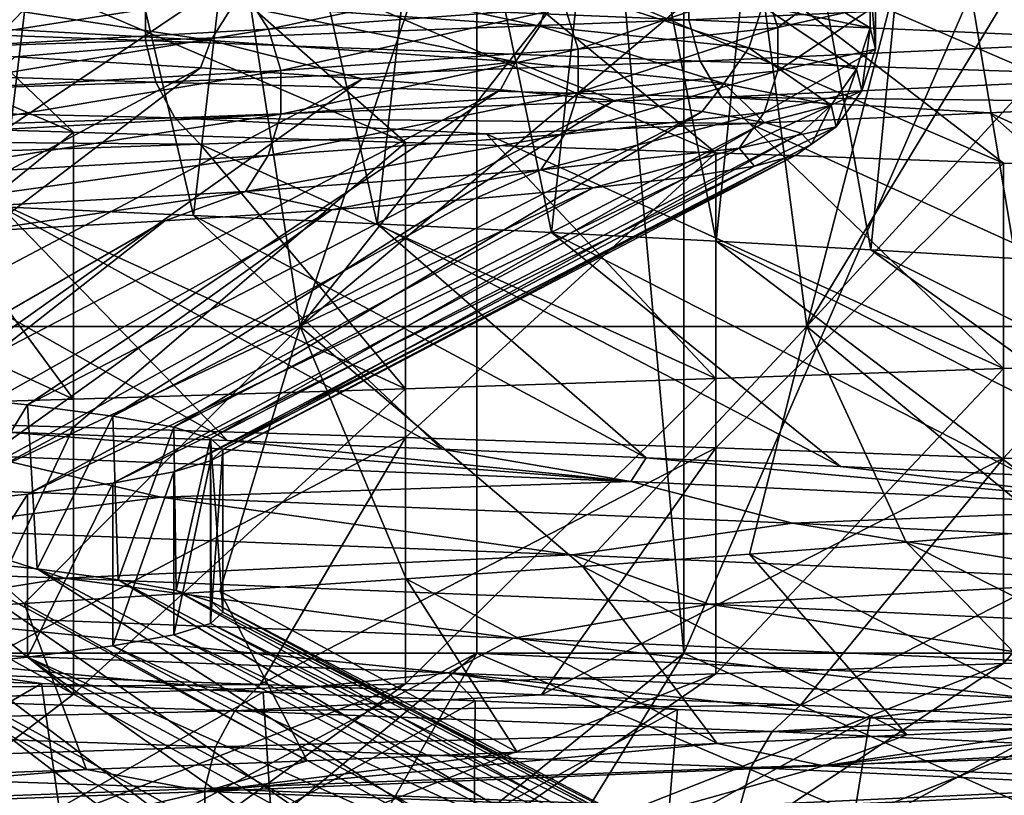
# Model space of a CAD drawing. Header units: metres. Extents: x -205 to 205, y -104 to 104.
# Tile 839 of 1056: x 8.94 to 10.68, y -66.06 to -64.68. Entities that reach past the tile are written whole.
import ezdxf

# ---------------------------------------------------------------- set-up
doc = ezdxf.new("R2010")
doc.units = ezdxf.units.M
doc.layers.add('solid_01_2-CONSUMER_EHM_BOX_SW0001', color=7, linetype='CONTINUOUS')

msp = doc.modelspace()

# ---------------------------------------------------------------- linework, layer by layer
at = {"layer": 'solid_01_2-CONSUMER_EHM_BOX_SW0001'}
for points in [[(27.853924, 67.360435), (-0.010849, -74.95858), (-0.010778, 75.04142)], [(27.853924, 67.360435), (27.752735, 66.82019), (-0.010849, -74.95858)], [(27.752735, 66.82019), (27.752735, 66.262619), (-0.010849, -74.95858)], [(27.752672, -66.17981), (-0.010849, -74.95858), (27.752735, 66.262619)], [(9.748707, -50.113178, 10.572997), (9.748681, -65.803871, 10.57298), (8.304253, -65.803871, 9.66631)], [(8.304253, -50.113178, 9.66631), (9.748707, -50.113178, 10.572997), (8.304253, -65.803871, 9.66631)], [(8.694095, -50.113178, 39.108616), (8.694095, -65.803871, 39.108616), (10.114011, -65.803871, 38.164017)], [(10.114037, -50.113178, 38.164001), (8.694095, -50.113178, 39.108616), (10.114011, -65.803871, 38.164017)], [(9.748707, -50.113178, 10.572997), (16.890345, -65.803871, 22.572935), (9.748681, -65.803871, 10.57298)], [(16.890341, -50.113178, 22.572903), (16.890345, -65.803871, 22.572935), (9.748707, -50.113178, 10.572997)], [(16.935442, -50.113178, 25.979212), (10.114011, -65.803871, 38.164017), (16.935446, -65.803871, 25.979179)], [(16.935442, -50.113178, 25.979212), (10.114037, -50.113178, 38.164001), (10.114011, -65.803871, 38.164017)], [(20.295647, -61.312492, 1.5), (5.608602, -62.958584, 1.5), (28.811071, -68.756966, 1.5)], [(5.608602, -62.958584, 1.5), (5.608599, -67.95858, 1.5), (30.218094, -69.412994, 1.5)], [(5.608602, -62.958584, 1.5), (29.238895, -69.056519, 1.5), (28.811071, -68.756966, 1.5)], [(5.608602, -62.958584, 1.5), (29.713348, -69.277763, 1.5), (29.238895, -69.056519, 1.5)], [(5.608602, -62.958584, 1.5), (30.218094, -69.412994, 1.5), (29.713348, -69.277763, 1.5)], [(9.021784, -64.064636, 16.213371), (8.669506, -64.049423, 15.845492), (8.908151, -65.015388, 16.091335)], [(9.021784, -64.064636, 16.213371), (8.908151, -65.015388, 16.091335), (9.248175, -65.030182, 16.46682)], [(9.35849, -64.07962, 16.59561), (9.021784, -64.064636, 16.213371), (9.248175, -65.030182, 16.46682)], [(9.35849, -64.07962, 16.59561), (9.248175, -65.030182, 16.46682), (9.572361, -65.045158, 16.85601)], [(9.67903, -64.094467, 16.991537), (9.35849, -64.07962, 16.59561), (9.572361, -65.045158, 16.85601)], [(9.67903, -64.094467, 16.991537), (9.572361, -65.045158, 16.85601), (9.880152, -65.060364, 17.258232)], [(9.98284, -64.109261, 17.400457), (9.67903, -64.094467, 16.991537), (9.880152, -65.060364, 17.258232)], [(9.98284, -64.109261, 17.400457), (9.880152, -65.060364, 17.258232), (10.171034, -65.075737, 17.672804)], [(10.269383, -64.124107, 17.821653), (9.98284, -64.109261, 17.400457), (10.171034, -65.075737, 17.672804)], [(10.269383, -64.124107, 17.821653), (10.171034, -65.075737, 17.672804), (10.444523, -65.091202, 18.099028)], [(10.538158, -64.139107, 18.254385), (10.269383, -64.124107, 17.821653), (10.444523, -65.091202, 18.099028)], [(10.538158, -64.139107, 18.254385), (10.444523, -65.091202, 18.099028), (10.700159, -65.106659, 18.536188)], [(10.788696, -64.154358, 18.697889), (10.538158, -64.139107, 18.254385), (10.700159, -65.106659, 18.536188)], [(9.035934, -64.883278, 14.877604), (8.413838, -64.865143, 14.329157), (8.011639, -64.444283, 15.056288)], [(9.035934, -64.883278, 14.877604), (8.011639, -64.444283, 15.056288), (8.596751, -64.462685, 15.585563)], [(9.622353, -64.901428, 15.464024), (9.035934, -64.883278, 14.877604), (8.596751, -64.462685, 15.585563)], [(9.622353, -64.901428, 15.464024), (8.596751, -64.462685, 15.585563), (9.146829, -64.481071, 16.150606)], [(10.17076, -64.919601, 16.086079), (9.146829, -64.481071, 16.150606), (9.659637, -64.499458, 16.749411)], [(10.17076, -64.919601, 16.086079), (9.622353, -64.901428, 15.464024), (9.146829, -64.481071, 16.150606)], [(10.679009, -64.93779, 16.74132), (10.17076, -64.919601, 16.086079), (9.659637, -64.499458, 16.749411)], [(10.679009, -64.93779, 16.74132), (9.659637, -64.499458, 16.749411), (10.133088, -64.517845, 17.379871)], [(10.331516, -65.226524, 31.081814), (10.759913, -64.518486, 30.355314), (10.991446, -64.503448, 29.90819)], [(11.067411, -65.226524, 29.750978), (10.331516, -65.226524, 31.081814), (10.991446, -64.503448, 29.90819)], [(11.145103, -64.955994, 17.427166), (10.679009, -64.93779, 16.74132), (10.133088, -64.517845, 17.379871)], [(11.145103, -64.955994, 17.427166), (10.133088, -64.517845, 17.379871), (10.565534, -64.536232, 18.039356)], [(10.331516, -65.226524, 31.081814), (10.510203, -64.533539, 30.792545), (10.759913, -64.518486, 30.355314)], [(10.331516, -65.226524, 31.081814), (10.242736, -64.548592, 31.219145), (10.510203, -64.533539, 30.792545)], [(11.567205, -64.974182, 18.140913), (10.565534, -64.536232, 18.039356), (10.95531, -64.554626, 18.724955)], [(11.567205, -64.974182, 18.140913), (11.145103, -64.955994, 17.427166), (10.565534, -64.536232, 18.039356)], [(9.436393, -65.226524, 32.311222), (9.957963, -64.56366, 31.634394), (10.242736, -64.548592, 31.219145)], [(10.331516, -65.226524, 31.081814), (9.436393, -65.226524, 32.311222), (10.242736, -64.548592, 31.219145)], [(9.436393, -65.226524, 32.311222), (9.656366, -64.57872, 32.03759), (9.957963, -64.56366, 31.634394)], [(9.436393, -65.226524, 32.311222), (9.338456, -64.593788, 32.428047), (9.656366, -64.57872, 32.03759)], [(8.395835, -65.226524, 33.42025), (9.004769, -64.608856, 32.805115), (9.338456, -64.593788, 32.428047)], [(9.436393, -65.226524, 32.311222), (8.395835, -65.226524, 33.42025), (9.338456, -64.593788, 32.428047)], [(9.340613, -64.584068, 19.766863), (9.318837, -64.657478, 19.777897), (9.859555, -64.695625, 21.04685)], [(9.882594, -64.622223, 21.03878), (9.340613, -64.584068, 19.766863), (9.859555, -64.695625, 21.04685)], [(10.25296, -64.583595, 22.370728), (10.252898, -64.66037, 22.370741), (10.443644, -64.698524, 23.739952)], [(10.443707, -64.62175, 23.739946), (10.25296, -64.583595, 22.370728), (10.443644, -64.698524, 23.739952)], [(10.256248, -64.624611, 26.4895), (10.428544, -64.586456, 25.121065), (10.280103, -64.698044, 26.494127)], [(10.428544, -64.586456, 25.121065), (10.452799, -64.659897, 25.122511), (10.280103, -64.698044, 26.494127)], [(8.395835, -65.226524, 33.42025), (8.655869, -64.62394, 33.168148), (9.004769, -64.608856, 32.805115)], [(10.122815, -64.60743, 31.403873), (9.163054, -64.644241, 32.634785), (10.122868, -64.684334, 31.40391)], [(9.339925, -64.637512, 29.079285), (9.861657, -64.599365, 27.808804), (9.380339, -64.700905, 29.099098)], [(9.861657, -64.599365, 27.808804), (9.904329, -64.662758, 27.823122), (9.380339, -64.700905, 29.099098)], [(10.122815, -64.60743, 31.403873), (10.122868, -64.684334, 31.40391), (10.918283, -64.647522, 30.060764)], [(8.615792, -64.619324, 18.591358), (8.578593, -64.682655, 18.616869), (9.278604, -64.720802, 19.798285)], [(9.318837, -64.657478, 19.777897), (8.615792, -64.619324, 18.591358), (9.278604, -64.720802, 19.798285)], [(9.882594, -64.622223, 21.03878), (9.859555, -64.695625, 21.04685), (10.228995, -64.73378, 22.375704)], [(10.252898, -64.66037, 22.370741), (9.882594, -64.622223, 21.03878), (10.228995, -64.73378, 22.375704)], [(9.904329, -64.662758, 27.823122), (10.256248, -64.624611, 26.4895), (9.927365, -64.736198, 27.830851)], [(10.256248, -64.624611, 26.4895), (10.280103, -64.698044, 26.494127), (9.927365, -64.736198, 27.830851)], [(10.443707, -64.62175, 23.739946), (10.443644, -64.698524, 23.739952), (10.452736, -64.736671, 25.122507)], [(10.452799, -64.659897, 25.122511), (10.443707, -64.62175, 23.739946), (10.452736, -64.736671, 25.122507)], [(9.163054, -64.644241, 32.634785), (8.054268, -64.681053, 33.733536), (9.163101, -64.721146, 32.634827)], [(8.655521, -64.675659, 30.269852), (9.339925, -64.637512, 29.079285), (8.692975, -64.739059, 30.294819)], [(9.339925, -64.637512, 29.079285), (9.380339, -64.700905, 29.099098), (8.692975, -64.739059, 30.294819)], [(9.163054, -64.644241, 32.634785), (9.163101, -64.721146, 32.634827), (10.122868, -64.684334, 31.40391)], [(10.918283, -64.647522, 30.060764), (10.122868, -64.684334, 31.40391), (10.940104, -64.721039, 30.071877)], [(9.318837, -64.657478, 19.777897), (9.278604, -64.720802, 19.798285), (9.816987, -64.758957, 21.061758)], [(9.859555, -64.695625, 21.04685), (9.318837, -64.657478, 19.777897), (9.816987, -64.758957, 21.061758)], [(9.380339, -64.700905, 29.099098), (9.904329, -64.662758, 27.823122), (9.402157, -64.774345, 29.109797)], [(9.904329, -64.662758, 27.823122), (9.927365, -64.736198, 27.830851), (9.402157, -64.774345, 29.109797)], [(10.252898, -64.66037, 22.370741), (10.228995, -64.73378, 22.375704), (10.419296, -64.771927, 23.741724)], [(10.443644, -64.698524, 23.739952), (10.252898, -64.66037, 22.370741), (10.419296, -64.771927, 23.741724)], [(10.452799, -64.659897, 25.122511), (10.452736, -64.736671, 25.122507), (10.28004, -64.774826, 26.494114)], [(10.280103, -64.698044, 26.494127), (10.452799, -64.659897, 25.122511), (10.28004, -64.774826, 26.494114)], [(8.054268, -64.681053, 33.733536), (8.05431, -64.75795, 33.733585), (9.163101, -64.721146, 32.634827)], [(9.278604, -64.720802, 19.798285), (8.578593, -64.682655, 18.616869), (8.93304, -64.750137, 19.291613)], [(10.122868, -64.684334, 31.40391), (9.163101, -64.721146, 32.634827), (10.143099, -64.757843, 31.417706)], [(10.122868, -64.684334, 31.40391), (10.143099, -64.757843, 31.417706), (10.940104, -64.721039, 30.071877)], [(8.692975, -64.739059, 30.294819), (9.380339, -64.700905, 29.099098), (8.713194, -64.8125, 30.308296)], [(9.380339, -64.700905, 29.099098), (9.402157, -64.774345, 29.109797), (8.713194, -64.8125, 30.308296)], [(9.859555, -64.695625, 21.04685), (9.816987, -64.758957, 21.061758), (10.184832, -64.797104, 22.384876)], [(10.228995, -64.73378, 22.375704), (9.859555, -64.695625, 21.04685), (10.184832, -64.797104, 22.384876)], [(10.280103, -64.698044, 26.494127), (10.28004, -64.774826, 26.494114), (9.927305, -64.812973, 27.83083)], [(9.927365, -64.736198, 27.830851), (10.280103, -64.698044, 26.494127), (9.927305, -64.812973, 27.83083)], [(10.443644, -64.698524, 23.739952), (10.419296, -64.771927, 23.741724), (10.428368, -64.810081, 25.121056)], [(10.452736, -64.736671, 25.122507), (10.443644, -64.698524, 23.739952), (10.428368, -64.810081, 25.121056)], [(9.278604, -64.720802, 19.798285), (8.93304, -64.750137, 19.291613), (9.260406, -64.769424, 19.899382)], [(9.278604, -64.720802, 19.798285), (9.260406, -64.769424, 19.899382), (9.546627, -64.788704, 20.527746)], [(9.816987, -64.758957, 21.061758), (9.278604, -64.720802, 19.798285), (9.546627, -64.788704, 20.527746)], [(10.940104, -64.721039, 30.071877), (10.143099, -64.757843, 31.417706), (10.980415, -64.784424, 30.092407)], [(9.163101, -64.721146, 32.634827), (8.05431, -64.75795, 33.733585), (9.181414, -64.794655, 32.651085)], [(9.163101, -64.721146, 32.634827), (9.181414, -64.794655, 32.651085), (10.143099, -64.757843, 31.417706)], [(9.927365, -64.736198, 27.830851), (9.927305, -64.812973, 27.83083), (9.4021, -64.85112, 29.109768)], [(9.402157, -64.774345, 29.109797), (9.927365, -64.736198, 27.830851), (9.4021, -64.85112, 29.109768)], [(10.228995, -64.73378, 22.375704), (10.184832, -64.797104, 22.384876), (10.374311, -64.835258, 23.744997)], [(10.419296, -64.771927, 23.741724), (10.228995, -64.73378, 22.375704), (10.374311, -64.835258, 23.744997)], [(10.452736, -64.736671, 25.122507), (10.428368, -64.810081, 25.121056), (10.256074, -64.848228, 26.489466)], [(10.28004, -64.774826, 26.494114), (10.452736, -64.736671, 25.122507), (10.256074, -64.848228, 26.489466)], [(8.257297, -65.306213, 20.221474), (9.260406, -64.769424, 19.899382), (8.93304, -64.750137, 19.291613)], [(8.05431, -64.75795, 33.733585), (8.070406, -64.831467, 33.752041), (9.181414, -64.794655, 32.651085)], [(8.257297, -65.306213, 20.221474), (8.529997, -65.325912, 20.794889), (9.260406, -64.769424, 19.899382)], [(8.529997, -65.325912, 20.794889), (9.546627, -64.788704, 20.527746), (9.260406, -64.769424, 19.899382)], [(10.143099, -64.757843, 31.417706), (9.181414, -64.794655, 32.651085), (10.180473, -64.821236, 31.443195)], [(9.816987, -64.758957, 21.061758), (9.546627, -64.788704, 20.527746), (9.790492, -64.807991, 21.173676)], [(9.816987, -64.758957, 21.061758), (9.790492, -64.807991, 21.173676), (9.990902, -64.827271, 21.8344)], [(10.184832, -64.797104, 22.384876), (9.816987, -64.758957, 21.061758), (9.990902, -64.827271, 21.8344)], [(10.143099, -64.757843, 31.417706), (10.180473, -64.821236, 31.443195), (10.980415, -64.784424, 30.092407)], [(10.419296, -64.771927, 23.741724), (10.374311, -64.835258, 23.744997), (10.383343, -64.873405, 25.118374)], [(10.428368, -64.810081, 25.121056), (10.419296, -64.771927, 23.741724), (10.383343, -64.873405, 25.118374)], [(8.529997, -65.325912, 20.794889), (8.762933, -65.345604, 21.385572), (9.546627, -64.788704, 20.527746)], [(9.402157, -64.774345, 29.109797), (9.4021, -64.85112, 29.109768), (8.71314, -64.889275, 30.308262)], [(8.713194, -64.8125, 30.308296), (9.402157, -64.774345, 29.109797), (8.71314, -64.889275, 30.308262)], [(8.762933, -65.345604, 21.385572), (9.790492, -64.807991, 21.173676), (9.546627, -64.788704, 20.527746)], [(10.28004, -64.774826, 26.494114), (10.256074, -64.848228, 26.489466), (9.904161, -64.886375, 27.823065)], [(9.927305, -64.812973, 27.83083), (10.28004, -64.774826, 26.494114), (9.904161, -64.886375, 27.823065)], [(10.980415, -64.784424, 30.092407), (10.180473, -64.821236, 31.443195), (11.034618, -64.830772, 30.122028)], [(9.181414, -64.794655, 32.651085), (8.070406, -64.831467, 33.752041), (9.215245, -64.85804, 32.681118)], [(8.762933, -65.345604, 21.385572), (8.955028, -65.365311, 21.990795), (9.790492, -64.807991, 21.173676)], [(8.955028, -65.365311, 21.990795), (9.990902, -64.827271, 21.8344), (9.790492, -64.807991, 21.173676)], [(9.181414, -64.794655, 32.651085), (9.215245, -64.85804, 32.681118), (10.180473, -64.821236, 31.443195)], [(10.184832, -64.797104, 22.384876), (9.990902, -64.827271, 21.8344), (10.146734, -64.846565, 22.507175)], [(10.184832, -64.797104, 22.384876), (10.146734, -64.846565, 22.507175), (10.256988, -64.86586, 23.189203)], [(10.374311, -64.835258, 23.744997), (10.184832, -64.797104, 22.384876), (10.256988, -64.86586, 23.189203)], [(10.180473, -64.821236, 31.443195), (9.215245, -64.85804, 32.681118), (10.230154, -64.867592, 31.479935)], [(9.927305, -64.812973, 27.83083), (9.904161, -64.886375, 27.823065), (9.38018, -64.92453, 29.099022)], [(9.4021, -64.85112, 29.109768), (9.927305, -64.812973, 27.83083), (9.38018, -64.92453, 29.099022)], [(10.180473, -64.821236, 31.443195), (10.230154, -64.867592, 31.479935), (10.653921, -64.849182, 30.813816)], [(10.180473, -64.821236, 31.443195), (10.653921, -64.849182, 30.813816), (11.034618, -64.830772, 30.122028)], [(10.428368, -64.810081, 25.121056), (10.383343, -64.873405, 25.118374), (10.211794, -64.91156, 26.480877)], [(10.256074, -64.848228, 26.489466), (10.428368, -64.810081, 25.121056), (10.211794, -64.91156, 26.480877)], [(8.070406, -64.831467, 33.752041), (8.100143, -64.894852, 33.786129), (9.215245, -64.85804, 32.681118)], [(8.955028, -65.365311, 21.990795), (9.105384, -65.385033, 22.607756), (9.990902, -64.827271, 21.8344)], [(9.105384, -65.385033, 22.607756), (10.146734, -64.846565, 22.507175), (9.990902, -64.827271, 21.8344)], [(10.374311, -64.835258, 23.744997), (10.256988, -64.86586, 23.189203), (10.321373, -64.885162, 23.877367)], [(10.374311, -64.835258, 23.744997), (10.321373, -64.885162, 23.877367), (10.339825, -64.904472, 24.568468)], [(10.383343, -64.873405, 25.118374), (10.374311, -64.835258, 23.744997), (10.339825, -64.904472, 24.568468)], [(11.567215, -65.264473, 30.85907), (11.034618, -64.830772, 30.122028), (10.653921, -64.849182, 30.813816)], [(9.215245, -64.85804, 32.681118), (8.100143, -64.894852, 33.786129), (9.259884, -64.904396, 32.723839)], [(9.4021, -64.85112, 29.109768), (9.38018, -64.92453, 29.099022), (8.692828, -64.962677, 30.294722)], [(8.71314, -64.889275, 30.308262), (9.4021, -64.85112, 29.109768), (8.692828, -64.962677, 30.294722)], [(9.105384, -65.385033, 22.607756), (9.21329, -65.404778, 23.233559), (10.146734, -64.846565, 22.507175)], [(9.21329, -65.404778, 23.233559), (10.256988, -64.86586, 23.189203), (10.146734, -64.846565, 22.507175)], [(9.215245, -64.85804, 32.681118), (9.764915, -64.885994, 32.117519), (10.230154, -64.867592, 31.479935)], [(9.215245, -64.85804, 32.681118), (9.259884, -64.904396, 32.723839), (9.764915, -64.885994, 32.117519)], [(10.256074, -64.848228, 26.489466), (10.211794, -64.91156, 26.480877), (9.861401, -64.949707, 27.808718)], [(9.904161, -64.886375, 27.823065), (10.256074, -64.848228, 26.489466), (9.861401, -64.949707, 27.808718)], [(11.14511, -65.282578, 31.572823), (10.653921, -64.849182, 30.813816), (10.230154, -64.867592, 31.479935)], [(11.14511, -65.282578, 31.572823), (11.567215, -65.264473, 30.85907), (10.653921, -64.849182, 30.813816)], [(8.413837, -65.386726, 14.329157), (8.413838, -64.865143, 14.329157), (9.035934, -64.883278, 14.877604)], [(9.21329, -65.404778, 23.233559), (9.278239, -65.42453, 23.865288), (10.256988, -64.86586, 23.189203)], [(9.278239, -65.42453, 23.865288), (10.321373, -64.885162, 23.877367), (10.256988, -64.86586, 23.189203)], [(10.679014, -65.300674, 32.258675), (10.230154, -64.867592, 31.479935), (9.764915, -64.885994, 32.117519)], [(10.211794, -64.91156, 26.480877), (10.383343, -64.873405, 25.118374), (10.23879, -64.943092, 25.94677)], [(10.679014, -65.300674, 32.258675), (11.14511, -65.282578, 31.572823), (10.230154, -64.867592, 31.479935)], [(10.383343, -64.873405, 25.118374), (10.312306, -64.923782, 25.2593), (10.23879, -64.943092, 25.94677)], [(10.383343, -64.873405, 25.118374), (10.339825, -64.904472, 24.568468), (10.312306, -64.923782, 25.2593)], [(8.100143, -64.894852, 33.786129), (8.717269, -64.922798, 33.296627), (9.259884, -64.904396, 32.723839)], [(8.413837, -65.386726, 14.329157), (9.035934, -64.883278, 14.877604), (9.035932, -65.404831, 14.877602)], [(9.035932, -65.404831, 14.877602), (9.035934, -64.883278, 14.877604), (9.622353, -64.901428, 15.464024)], [(10.170762, -65.318764, 32.913918), (9.764915, -64.885994, 32.117519), (9.259884, -64.904396, 32.723839)], [(9.278239, -65.42453, 23.865288), (9.299923, -65.44429, 24.5), (10.321373, -64.885162, 23.877367)], [(9.299923, -65.44429, 24.5), (10.339825, -64.904472, 24.568468), (10.321373, -64.885162, 23.877367)], [(9.904161, -64.886375, 27.823065), (9.861401, -64.949707, 27.808718), (9.339682, -64.987854, 29.079165)], [(9.38018, -64.92453, 29.099022), (9.904161, -64.886375, 27.823065), (9.339682, -64.987854, 29.079165)], [(10.170762, -65.318764, 32.913918), (10.679014, -65.300674, 32.258675), (9.764915, -64.885994, 32.117519)], [(9.622354, -65.336876, 33.535976), (9.259884, -64.904396, 32.723839), (8.717269, -64.922798, 33.296627)], [(9.035932, -65.404831, 14.877602), (9.622353, -64.901428, 15.464024), (9.62235, -65.422951, 15.464021)], [(9.622354, -65.336876, 33.535976), (10.170762, -65.318764, 32.913918), (9.259884, -64.904396, 32.723839)], [(9.278239, -65.463959, 25.134706), (10.312306, -64.923782, 25.2593), (10.339825, -64.904472, 24.568468)], [(9.299923, -65.44429, 24.5), (9.278239, -65.463959, 25.134706), (10.339825, -64.904472, 24.568468)], [(9.62235, -65.422951, 15.464021), (9.622353, -64.901428, 15.464024), (10.17076, -64.919601, 16.086079)], [(9.861401, -64.949707, 27.808718), (10.211794, -64.91156, 26.480877), (9.954154, -64.98172, 27.299316)], [(10.211794, -64.91156, 26.480877), (10.119244, -64.962402, 26.627834), (9.954154, -64.98172, 27.299316)], [(10.211794, -64.91156, 26.480877), (10.23879, -64.943092, 25.94677), (10.119244, -64.962402, 26.627834)], [(9.035936, -65.355003, 34.122395), (8.717269, -64.922798, 33.296627), (8.139497, -64.941193, 33.833733)], [(9.38018, -64.92453, 29.099022), (9.339682, -64.987854, 29.079165), (8.655296, -65.026009, 30.269703)], [(8.692828, -64.962677, 30.294722), (9.38018, -64.92453, 29.099022), (8.655296, -65.026009, 30.269703)], [(9.035936, -65.355003, 34.122395), (9.622354, -65.336876, 33.535976), (8.717269, -64.922798, 33.296627)], [(9.213291, -65.48365, 25.766434), (10.23879, -64.943092, 25.94677), (10.312306, -64.923782, 25.2593)], [(9.278239, -65.463959, 25.134706), (9.213291, -65.48365, 25.766434), (10.312306, -64.923782, 25.2593)], [(9.62235, -65.422951, 15.464021), (10.17076, -64.919601, 16.086079), (10.170756, -65.441101, 16.086075)], [(10.170756, -65.441101, 16.086075), (10.17076, -64.919601, 16.086079), (10.679009, -64.93779, 16.74132)], [(8.413843, -65.373138, 34.670837), (9.035936, -65.355003, 34.122395), (8.139497, -64.941193, 33.833733)], [(9.105386, -65.503349, 26.392237), (10.119244, -64.962402, 26.627834), (10.23879, -64.943092, 25.94677)], [(9.213291, -65.48365, 25.766434), (9.105386, -65.503349, 26.392237), (10.23879, -64.943092, 25.94677)], [(10.170756, -65.441101, 16.086075), (10.679009, -64.93779, 16.74132), (10.679005, -65.459282, 16.741314)], [(10.679005, -65.459282, 16.741314), (10.679009, -64.93779, 16.74132), (11.145103, -64.955994, 17.427166)], [(8.955029, -65.523056, 27.009195), (9.954154, -64.98172, 27.299316), (10.119244, -64.962402, 26.627834)], [(9.105386, -65.503349, 26.392237), (8.955029, -65.523056, 27.009195), (10.119244, -64.962402, 26.627834)], [(9.339682, -64.987854, 29.079165), (9.861401, -64.949707, 27.808718), (9.491929, -65.020325, 28.601353)], [(9.861401, -64.949707, 27.808718), (9.744653, -65.00103, 27.958149), (9.491929, -65.020325, 28.601353)], [(9.861401, -64.949707, 27.808718), (9.954154, -64.98172, 27.299316), (9.744653, -65.00103, 27.958149)], [(10.679005, -65.459282, 16.741314), (11.145103, -64.955994, 17.427166), (11.145098, -65.477478, 17.427158)], [(8.762936, -65.542801, 27.61442), (9.744653, -65.00103, 27.958149), (9.954154, -64.98172, 27.299316)], [(8.955029, -65.523056, 27.009195), (8.762936, -65.542801, 27.61442), (9.954154, -64.98172, 27.299316)], [(8.655296, -65.026009, 30.269703), (9.339682, -64.987854, 29.079165), (8.861279, -65.058914, 29.829672)], [(9.339682, -64.987854, 29.079165), (9.197104, -65.039619, 29.226126), (8.861279, -65.058914, 29.829672)], [(9.339682, -64.987854, 29.079165), (9.491929, -65.020325, 28.601353), (9.197104, -65.039619, 29.226126)], [(9.307937, -65.42807, 15.267394), (8.908151, -65.015388, 16.091335), (8.55288, -65.000679, 15.730217)], [(8.912527, -65.41272, 14.885253), (9.307937, -65.42807, 15.267394), (8.55288, -65.000679, 15.730217)], [(8.762936, -65.542801, 27.61442), (9.491929, -65.020325, 28.601353), (9.744653, -65.00103, 27.958149)], [(9.686568, -65.443413, 15.665524), (9.248175, -65.030182, 16.46682), (8.908151, -65.015388, 16.091335)], [(9.307937, -65.42807, 15.267394), (9.686568, -65.443413, 15.665524), (8.908151, -65.015388, 16.091335)], [(8.53, -65.562561, 28.205105), (9.197104, -65.039619, 29.226126), (9.491929, -65.020325, 28.601353)], [(8.762936, -65.542801, 27.61442), (8.53, -65.562561, 28.205105), (9.491929, -65.020325, 28.601353)], [(10.047741, -65.45874, 16.078756), (9.572361, -65.045158, 16.85601), (9.248175, -65.030182, 16.46682)], [(9.686568, -65.443413, 15.665524), (10.047741, -65.45874, 16.078756), (9.248175, -65.030182, 16.46682)], [(8.257298, -65.582306, 28.778524), (8.861279, -65.058914, 29.829672), (9.197104, -65.039619, 29.226126)], [(8.53, -65.562561, 28.205105), (8.257298, -65.582306, 28.778524), (9.197104, -65.039619, 29.226126)], [(10.390703, -65.474037, 16.505938), (9.880152, -65.060364, 17.258232), (9.572361, -65.045158, 16.85601)], [(10.047741, -65.45874, 16.078756), (10.390703, -65.474037, 16.505938), (9.572361, -65.045158, 16.85601)], [(10.71479, -65.489296, 16.945913), (10.171034, -65.075737, 17.672804), (9.880152, -65.060364, 17.258232)], [(10.390703, -65.474037, 16.505938), (10.71479, -65.489296, 16.945913), (9.880152, -65.060364, 17.258232)], [(11.019965, -65.504539, 17.398396), (10.444523, -65.091202, 18.099028), (10.171034, -65.075737, 17.672804)], [(10.71479, -65.489296, 16.945913), (11.019965, -65.504539, 17.398396), (10.171034, -65.075737, 17.672804)], [(11.306124, -65.519775, 17.863214), (10.700159, -65.106659, 18.536188), (10.444523, -65.091202, 18.099028)], [(11.019965, -65.504539, 17.398396), (11.306124, -65.519775, 17.863214), (10.444523, -65.091202, 18.099028)], [(8.395835, -65.226524, 33.42025), (8.949016, -65.71611, 33.273884), (8.587827, -65.73745, 33.644627)], [(9.436393, -65.226524, 32.311222), (8.949016, -65.71611, 33.273884), (8.395835, -65.226524, 33.42025)], [(9.436393, -65.226524, 32.311222), (9.294432, -65.694473, 32.88847), (8.949016, -65.71611, 33.273884)], [(9.436393, -65.226524, 32.311222), (9.623465, -65.672684, 32.489174), (9.294432, -65.694473, 32.88847)], [(9.436393, -65.226524, 32.311222), (9.935555, -65.650894, 32.076813), (9.623465, -65.672684, 32.489174)], [(10.331516, -65.226524, 31.081814), (9.935555, -65.650894, 32.076813), (9.436393, -65.226524, 32.311222)], [(10.331516, -65.226524, 31.081814), (10.230193, -65.62925, 31.652224), (9.935555, -65.650894, 32.076813)], [(10.331516, -65.226524, 31.081814), (10.506919, -65.607903, 31.216263), (10.230193, -65.62925, 31.652224)], [(10.331516, -65.226524, 31.081814), (10.765427, -65.586937, 30.769552), (10.506919, -65.607903, 31.216263)], [(11.067411, -65.226524, 29.750978), (10.765427, -65.586937, 30.769552), (10.331516, -65.226524, 31.081814)], [(10.679043, -65.822266, 32.258633), (11.14511, -65.282578, 31.572823), (10.679014, -65.300674, 32.258675)], [(11.145133, -65.804161, 31.572784), (11.14511, -65.282578, 31.572823), (10.679043, -65.822266, 32.258633)], [(10.170795, -65.84037, 32.913879), (10.679014, -65.300674, 32.258675), (10.170762, -65.318764, 32.913918)], [(10.679043, -65.822266, 32.258633), (10.679014, -65.300674, 32.258675), (10.170795, -65.84037, 32.913879)], [(9.622387, -65.858482, 33.535938), (10.170762, -65.318764, 32.913918), (9.622354, -65.336876, 33.535976)], [(10.170795, -65.84037, 32.913879), (10.170762, -65.318764, 32.913918), (9.622387, -65.858482, 33.535938)], [(8.762933, -65.345604, 21.385572), (8.789051, -65.635857, 21.460062), (8.955028, -65.365311, 21.990795)], [(9.035967, -65.876587, 34.122364), (9.622354, -65.336876, 33.535976), (9.035936, -65.355003, 34.122395)], [(9.622387, -65.858482, 33.535938), (9.622354, -65.336876, 33.535976), (9.035967, -65.876587, 34.122364)], [(9.035967, -65.876587, 34.122364), (9.035936, -65.355003, 34.122395), (8.413843, -65.373138, 34.670837)], [(9.035967, -65.876587, 34.122364), (8.413843, -65.373138, 34.670837), (8.413868, -65.894691, 34.670818)], [(8.955028, -65.365311, 21.990795), (8.789051, -65.635857, 21.460062), (8.971859, -65.655045, 22.051661)], [(8.955028, -65.365311, 21.990795), (8.971859, -65.655045, 22.051661), (9.105384, -65.385033, 22.607756)], [(8.413837, -65.386726, 14.329157), (9.035932, -65.404831, 14.877602), (8.260813, -65.822578, 15.273025)], [(9.105384, -65.385033, 22.607756), (8.971859, -65.655045, 22.051661), (9.114903, -65.67424, 22.654156)], [(9.105384, -65.385033, 22.607756), (9.114903, -65.67424, 22.654156), (9.21329, -65.404778, 23.233559)], [(9.035932, -65.404831, 14.877602), (8.830935, -65.840965, 15.817447), (8.260813, -65.822578, 15.273025)], [(9.035932, -65.404831, 14.877602), (9.62235, -65.422951, 15.464021), (8.830935, -65.840965, 15.817447)], [(8.878994, -65.4552, 14.768585), (10.0206, -65.500854, 15.948758), (8.912527, -65.41272, 14.885253)], [(10.0206, -65.500854, 15.948758), (9.307937, -65.42807, 15.267394), (8.912527, -65.41272, 14.885253)], [(9.21329, -65.404778, 23.233559), (9.114903, -65.67424, 22.654156), (9.217537, -65.693436, 23.264854)], [(9.21329, -65.404778, 23.233559), (9.217537, -65.693436, 23.264854), (9.278239, -65.42453, 23.865288)], [(9.62235, -65.422951, 15.464021), (9.365714, -65.85936, 16.397345), (8.830935, -65.840965, 15.817447)], [(9.278239, -65.42453, 23.865288), (9.217537, -65.693436, 23.264854), (9.279304, -65.712639, 23.881046)], [(9.278239, -65.42453, 23.865288), (9.279304, -65.712639, 23.881046), (9.299923, -65.731834, 24.5)], [(9.278239, -65.42453, 23.865288), (9.299923, -65.731834, 24.5), (9.299923, -65.44429, 24.5)], [(10.0206, -65.500854, 15.948758), (9.686568, -65.443413, 15.665524), (9.307937, -65.42807, 15.267394)], [(9.62235, -65.422951, 15.464021), (10.170756, -65.441101, 16.086075), (9.365714, -65.85936, 16.397345)], [(9.299923, -65.44429, 24.5), (9.299923, -65.731834, 24.5), (9.278238, -65.75164, 25.134714)], [(9.299923, -65.44429, 24.5), (9.278238, -65.75164, 25.134714), (9.278239, -65.463959, 25.134706)], [(10.170756, -65.441101, 16.086075), (9.86285, -65.877762, 17.01021), (9.365714, -65.85936, 16.397345)], [(10.0206, -65.500854, 15.948758), (10.047741, -65.45874, 16.078756), (9.686568, -65.443413, 15.665524)], [(10.170756, -65.441101, 16.086075), (10.679005, -65.459282, 16.741314), (9.86285, -65.877762, 17.01021)], [(7.92924, -65.482605, 13.922217), (9.190028, -65.528511, 14.996725), (8.878994, -65.4552, 14.768585)], [(9.190028, -65.528511, 14.996725), (10.0206, -65.500854, 15.948758), (8.878994, -65.4552, 14.768585)], [(9.278239, -65.463959, 25.134706), (9.278238, -65.75164, 25.134714), (9.213289, -65.771431, 25.766443)], [(9.278239, -65.463959, 25.134706), (9.213289, -65.771431, 25.766443), (9.213291, -65.48365, 25.766434)], [(10.679005, -65.459282, 16.741314), (10.320117, -65.896172, 17.653559), (9.86285, -65.877762, 17.01021)], [(10.0206, -65.500854, 15.948758), (11.006499, -65.546516, 17.261911), (10.047741, -65.45874, 16.078756)], [(11.006499, -65.546516, 17.261911), (10.390703, -65.474037, 16.505938), (10.047741, -65.45874, 16.078756)], [(10.679005, -65.459282, 16.741314), (11.145098, -65.477478, 17.427158), (10.320117, -65.896172, 17.653559)], [(8.751736, -65.58461, 14.557256), (9.190028, -65.528511, 14.996725), (7.92924, -65.482605, 13.922217)], [(9.213291, -65.48365, 25.766434), (9.213289, -65.771431, 25.766443), (9.105383, -65.791199, 26.392246)], [(9.213291, -65.48365, 25.766434), (9.105383, -65.791199, 26.392246), (9.105386, -65.503349, 26.392237)], [(11.145098, -65.477478, 17.427158), (10.735329, -65.914581, 18.324898), (10.320117, -65.896172, 17.653559)], [(11.006499, -65.546516, 17.261911), (10.71479, -65.489296, 16.945913), (10.390703, -65.474037, 16.505938)], [(9.105386, -65.503349, 26.392237), (9.105383, -65.791199, 26.392246), (8.955028, -65.810951, 27.009203)], [(9.105386, -65.503349, 26.392237), (8.955028, -65.810951, 27.009203), (8.955029, -65.523056, 27.009195)], [(9.190028, -65.528511, 14.996725), (10.306182, -65.574409, 16.220724), (10.0206, -65.500854, 15.948758)], [(10.306182, -65.574409, 16.220724), (11.006499, -65.546516, 17.261911), (10.0206, -65.500854, 15.948758)], [(8.751736, -65.58461, 14.557256), (9.91714, -65.630119, 15.719147), (9.190028, -65.528511, 14.996725)], [(8.955029, -65.523056, 27.009195), (8.955028, -65.810951, 27.009203), (8.762935, -65.830673, 27.614422)], [(8.955029, -65.523056, 27.009195), (8.762935, -65.830673, 27.614422), (8.762936, -65.542801, 27.61442)], [(9.91714, -65.630119, 15.719147), (10.306182, -65.574409, 16.220724), (9.190028, -65.528511, 14.996725)], [(10.306182, -65.574409, 16.220724), (11.26073, -65.620308, 17.574638), (11.006499, -65.546516, 17.261911)], [(7.74069, -65.625961, 13.74983), (9.020153, -65.6717, 14.79814), (8.751736, -65.58461, 14.557256)], [(9.020153, -65.6717, 14.79814), (9.91714, -65.630119, 15.719147), (8.751736, -65.58461, 14.557256)], [(9.91714, -65.630119, 15.719147), (10.929299, -65.675629, 17.016817), (10.306182, -65.574409, 16.220724)], [(10.929299, -65.675629, 17.016817), (11.26073, -65.620308, 17.574638), (10.306182, -65.574409, 16.220724)], [(11.123444, -65.918236, 31.438324), (10.506919, -65.607903, 31.216263), (10.765427, -65.586937, 30.769552)], [(8.307534, -65.597466, 20.319857), (8.930253, -66.12101, 19.28776), (9.25881, -66.140327, 19.896408)], [(8.567287, -65.616669, 20.881952), (8.307534, -65.597466, 20.319857), (9.25881, -66.140327, 19.896408)], [(10.824783, -65.933487, 31.895615), (10.230193, -65.62925, 31.652224), (10.506919, -65.607903, 31.216263)], [(11.123444, -65.918236, 31.438324), (10.824783, -65.933487, 31.895615), (10.506919, -65.607903, 31.216263)], [(8.567287, -65.616669, 20.881952), (9.25881, -66.140327, 19.896408), (9.545904, -66.15963, 20.525091)], [(8.789051, -65.635857, 21.460062), (8.567287, -65.616669, 20.881952), (9.545904, -66.15963, 20.525091)], [(8.640611, -65.732361, 14.489441), (9.020153, -65.6717, 14.79814), (7.74069, -65.625961, 13.74983)], [(8.789051, -65.635857, 21.460062), (9.545904, -66.15963, 20.525091), (9.790072, -66.178925, 21.171026)], [(8.971859, -65.655045, 22.051661), (8.789051, -65.635857, 21.460062), (9.790072, -66.178925, 21.171026)], [(9.020153, -65.6717, 14.79814), (10.158756, -65.717438, 15.997845), (9.91714, -65.630119, 15.719147)], [(10.158756, -65.717438, 15.997845), (10.929299, -65.675629, 17.016817), (9.91714, -65.630119, 15.719147)], [(10.507914, -65.948715, 32.339432), (9.935555, -65.650894, 32.076813), (10.230193, -65.62925, 31.652224)], [(10.824783, -65.933487, 31.895615), (10.507914, -65.948715, 32.339432), (10.230193, -65.62925, 31.652224)], [(8.971859, -65.655045, 22.051661), (9.790072, -66.178925, 21.171026), (9.990154, -66.198204, 21.831621)], [(9.114903, -65.67424, 22.654156), (8.971859, -65.655045, 22.051661), (9.990154, -66.198204, 21.831621)], [(10.172948, -65.963936, 32.769653), (9.623465, -65.672684, 32.489174), (9.935555, -65.650894, 32.076813)], [(10.507914, -65.948715, 32.339432), (10.172948, -65.963936, 32.769653), (9.935555, -65.650894, 32.076813)], [(8.640611, -65.732361, 14.489441), (9.813371, -65.777786, 15.63588), (9.020153, -65.6717, 14.79814)], [(9.813371, -65.777786, 15.63588), (10.158756, -65.717438, 15.997845), (9.020153, -65.6717, 14.79814)], [(9.114903, -65.67424, 22.654156), (9.990154, -66.198204, 21.831621), (10.145656, -66.217476, 22.50408)], [(9.217537, -65.693436, 23.264854), (9.114903, -65.67424, 22.654156), (10.145656, -66.217476, 22.50408)], [(9.819891, -65.979179, 33.186096), (9.294432, -65.694473, 32.88847), (9.623465, -65.672684, 32.489174)], [(10.172948, -65.963936, 32.769653), (9.819891, -65.979179, 33.186096), (9.623465, -65.672684, 32.489174)], [(10.158756, -65.717438, 15.997845), (11.139045, -65.763168, 17.330154), (10.929299, -65.675629, 17.016817)], [(9.448668, -65.994469, 33.588482), (8.949016, -65.71611, 33.273884), (9.294432, -65.694473, 32.88847)], [(9.217537, -65.693436, 23.264854), (10.145656, -66.217476, 22.50408), (10.256165, -66.236755, 23.185518)], [(9.279304, -65.712639, 23.881046), (9.217537, -65.693436, 23.264854), (10.256165, -66.236755, 23.185518)], [(9.819891, -65.979179, 33.186096), (9.448668, -65.994469, 33.588482), (9.294432, -65.694473, 32.88847)], [(9.059265, -66.009819, 33.976528), (8.587827, -65.73745, 33.644627), (8.949016, -65.71611, 33.273884)], [(9.448668, -65.994469, 33.588482), (9.059265, -66.009819, 33.976528), (8.949016, -65.71611, 33.273884)], [(9.279304, -65.712639, 23.881046), (10.256165, -66.236755, 23.185518), (10.321198, -66.256035, 23.872648)], [(9.299923, -65.731834, 24.5), (9.279304, -65.712639, 23.881046), (10.321198, -66.256035, 23.872648)], [(9.813371, -65.777786, 15.63588), (10.834954, -65.823219, 16.918951), (10.158756, -65.717438, 15.997845)], [(10.834954, -65.823219, 16.918951), (11.139045, -65.763168, 17.330154), (10.158756, -65.717438, 15.997845)], [(8.521255, -65.793404, 14.445642), (9.698559, -65.83876, 15.575626), (8.640611, -65.732361, 14.489441)], [(9.059265, -66.009819, 33.976528), (8.652343, -66.02523, 34.349323), (8.587827, -65.73745, 33.644627)], [(9.698559, -65.83876, 15.575626), (9.813371, -65.777786, 15.63588), (8.640611, -65.732361, 14.489441)], [(9.278238, -65.75164, 25.134714), (9.299923, -65.731834, 24.5), (10.340329, -66.275314, 24.562544)], [(9.299923, -65.731834, 24.5), (10.321198, -66.256035, 23.872648), (10.340329, -66.275314, 24.562544)], [(9.213289, -65.771431, 25.766443), (9.278238, -65.75164, 25.134714), (10.313112, -66.294594, 25.252392)], [(9.278238, -65.75164, 25.134714), (10.340329, -66.275314, 24.562544), (10.313112, -66.294594, 25.252392)], [(9.105383, -65.791199, 26.392246), (9.213289, -65.771431, 25.766443), (10.239577, -66.313896, 25.939384)], [(9.213289, -65.771431, 25.766443), (10.313112, -66.294594, 25.252392), (10.239577, -66.313896, 25.939384)], [(9.698559, -65.83876, 15.575626), (10.726889, -65.884109, 16.842758), (9.813371, -65.777786, 15.63588)], [(10.726889, -65.884109, 16.842758), (10.834954, -65.823219, 16.918951), (9.813371, -65.777786, 15.63588)], [(9.370828, -65.873093, 15.31577), (9.698559, -65.83876, 15.575626), (8.521255, -65.793404, 14.445642)], [(8.979706, -65.857971, 14.932909), (9.370828, -65.873093, 15.31577), (8.521255, -65.793404, 14.445642)], [(8.572799, -65.842819, 14.567022), (8.979706, -65.857971, 14.932909), (8.521255, -65.793404, 14.445642)], [(8.955028, -65.810951, 27.009203), (9.105383, -65.791199, 26.392246), (10.120295, -66.333206, 26.620483)], [(9.105383, -65.791199, 26.392246), (10.239577, -66.313896, 25.939384), (10.120295, -66.333206, 26.620483)], [(11.567233, -65.786034, 30.859035), (11.145133, -65.804161, 31.572784), (10.480796, -66.227531, 31.097408)], [(11.567233, -65.786034, 30.859035), (10.480796, -66.227531, 31.097408), (10.87961, -66.209137, 30.417154)], [(9.748681, -65.803871, 10.57298), (8.356535, -66.958572, 12.043395), (7.591726, -66.958572, 11.563818)], [(8.304253, -65.803871, 9.66631), (9.748681, -65.803871, 10.57298), (7.591726, -66.958572, 11.563818)], [(9.748681, -65.803871, 10.57298), (9.09038, -66.95858, 12.569242), (8.356535, -66.958572, 12.043395)], [(10.114011, -65.803871, 38.164017), (8.683405, -66.95858, 36.730988), (9.403068, -66.95858, 36.185902)], [(10.114011, -65.803871, 38.164017), (8.694095, -65.803871, 39.108616), (8.683405, -66.95858, 36.730988)], [(8.762935, -65.830673, 27.614422), (8.955028, -65.810951, 27.009203), (9.747185, -66.371841, 27.951933)], [(8.955028, -65.810951, 27.009203), (9.955923, -66.352524, 27.292423), (9.747185, -66.371841, 27.951933)], [(8.955028, -65.810951, 27.009203), (10.120295, -66.333206, 26.620483), (9.955923, -66.352524, 27.292423)], [(9.748681, -65.803871, 10.57298), (10.473007, -66.111961, 11.790047), (9.09038, -66.95858, 12.569242)], [(10.805859, -66.111961, 36.9282), (10.114011, -65.803871, 38.164017), (9.403068, -66.95858, 36.185902)], [(9.748681, -65.803871, 10.57298), (16.890345, -65.803871, 22.572935), (16.166018, -66.111961, 21.355867)], [(9.748681, -65.803871, 10.57298), (16.166018, -66.111961, 21.355867), (10.473007, -66.111961, 11.790047)], [(11.145133, -65.804161, 31.572784), (10.679043, -65.822266, 32.258633), (10.039593, -66.245918, 31.75094)], [(11.145133, -65.804161, 31.572784), (10.039593, -66.245918, 31.75094), (10.480796, -66.227531, 31.097408)], [(16.935446, -65.803871, 25.979179), (10.114011, -65.803871, 38.164017), (10.805859, -66.111961, 36.9282)], [(8.530002, -65.85038, 28.205097), (8.762935, -65.830673, 27.614422), (9.494823, -66.391159, 28.595846)], [(8.762935, -65.830673, 27.614422), (9.747185, -66.371841, 27.951933), (9.494823, -66.391159, 28.595846)], [(10.679043, -65.822266, 32.258633), (10.170795, -65.84037, 32.913879), (9.557836, -66.264305, 32.375256)], [(10.679043, -65.822266, 32.258633), (9.557836, -66.264305, 32.375256), (10.039593, -66.245918, 31.75094)], [(8.220653, -65.869202, 15.32031), (8.830935, -65.840965, 15.817447), (9.365714, -65.85936, 16.397345)], [(8.257305, -65.870071, 28.778509), (8.530002, -65.85038, 28.205097), (9.1996, -66.410484, 29.221397)], [(8.530002, -65.85038, 28.205097), (9.494823, -66.391159, 28.595846), (9.1996, -66.410484, 29.221397)], [(8.620548, -66.066803, 15.126203), (8.979706, -65.857971, 14.932909), (8.572799, -65.842819, 14.567022)], [(10.170795, -65.84037, 32.913879), (9.622387, -65.858482, 33.535938), (9.037361, -66.282692, 32.967812)], [(10.170795, -65.84037, 32.913879), (9.037361, -66.282692, 32.967812), (9.557836, -66.264305, 32.375256)], [(9.370828, -65.873093, 15.31577), (9.745529, -65.888214, 15.714819), (9.698559, -65.83876, 15.575626)], [(10.443191, -65.918587, 16.558195), (10.726889, -65.884109, 16.842758), (9.698559, -65.83876, 15.575626)], [(10.103189, -65.903366, 16.12924), (10.443191, -65.918587, 16.558195), (9.698559, -65.83876, 15.575626)], [(9.745529, -65.888214, 15.714819), (10.103189, -65.903366, 16.12924), (9.698559, -65.83876, 15.575626)], [(8.220653, -65.869202, 15.32031), (9.365714, -65.85936, 16.397345), (9.320769, -65.906013, 16.440176)], [(9.622387, -65.858482, 33.535938), (9.035967, -65.876587, 34.122364), (8.480128, -66.301086, 33.525936)], [(9.622387, -65.858482, 33.535938), (8.480128, -66.301086, 33.525936), (9.037361, -66.282692, 32.967812)], [(8.620548, -66.066803, 15.126203), (9.010731, -66.078293, 15.491244), (8.979706, -65.857971, 14.932909)], [(9.010731, -66.078293, 15.491244), (9.370828, -65.873093, 15.31577), (8.979706, -65.857971, 14.932909)], [(9.320769, -65.906013, 16.440176), (9.365714, -65.85936, 16.397345), (9.86285, -65.877762, 17.01021)], [(8.220653, -65.869202, 15.32031), (9.320769, -65.906013, 16.440176), (8.190536, -65.932655, 15.35394)], [(8.257305, -65.870071, 28.778509), (9.1996, -66.410484, 29.221397), (8.863122, -66.429802, 29.825764)], [(9.035967, -65.876587, 34.122364), (8.413868, -65.894691, 34.670818), (8.480128, -66.301086, 33.525936)], [(9.010731, -66.078293, 15.491244), (9.385285, -66.089714, 15.872407), (9.370828, -65.873093, 15.31577)], [(9.320769, -65.906013, 16.440176), (9.86285, -65.877762, 17.01021), (10.320117, -65.896172, 17.653559)], [(9.385285, -66.089714, 15.872407), (9.745529, -65.888214, 15.714819), (9.370828, -65.873093, 15.31577)], [(10.443191, -65.918587, 16.558195), (10.764982, -65.933884, 17.000847), (10.726889, -65.884109, 16.842758)], [(9.320769, -65.906013, 16.440176), (10.320117, -65.896172, 17.653559), (10.270129, -65.942825, 17.69039)], [(9.385285, -66.089714, 15.872407), (9.743666, -66.10112, 16.269096), (9.745529, -65.888214, 15.714819)], [(9.743666, -66.10112, 16.269096), (10.103189, -65.903366, 16.12924), (9.745529, -65.888214, 15.714819)], [(9.743666, -66.10112, 16.269096), (10.085342, -66.112572, 16.68071), (10.103189, -65.903366, 16.12924)], [(10.085342, -66.112572, 16.68071), (10.443191, -65.918587, 16.558195), (10.103189, -65.903366, 16.12924)], [(10.270129, -65.942825, 17.69039), (10.320117, -65.896172, 17.653559), (10.735329, -65.914581, 18.324898)], [(9.320769, -65.906013, 16.440176), (9.286621, -65.969467, 16.469704), (8.190536, -65.932655, 15.35394)], [(9.320769, -65.906013, 16.440176), (10.270129, -65.942825, 17.69039), (9.286621, -65.969467, 16.469704)], [(10.085342, -66.112572, 16.68071), (10.409798, -66.12413, 17.106636), (10.443191, -65.918587, 16.558195)], [(10.270129, -65.942825, 17.69039), (10.735329, -65.914581, 18.324898), (11.106803, -65.932991, 19.021648)], [(10.361612, -66.00309, 32.634663), (10.824783, -65.933487, 31.895615), (11.123444, -65.918236, 31.438324)], [(11.293053, -65.957436, 31.282335), (10.361612, -66.00309, 32.634663), (11.123444, -65.918236, 31.438324)], [(10.409798, -66.12413, 17.106636), (10.764982, -65.933884, 17.000847), (10.443191, -65.918587, 16.558195)], [(8.190536, -65.932655, 15.35394), (9.286621, -65.969467, 16.469704), (8.174274, -66.006203, 15.372098)], [(10.270129, -65.942825, 17.69039), (11.106803, -65.932991, 19.021648), (11.052309, -65.979637, 19.051359)], [(10.361612, -66.00309, 32.634663), (10.507914, -65.948715, 32.339432), (10.824783, -65.933487, 31.895615)], [(10.409798, -66.12413, 17.106636), (10.716503, -66.135834, 17.546234), (10.764982, -65.933884, 17.000847)], [(10.270129, -65.942825, 17.69039), (10.232504, -66.006279, 17.715338), (9.286621, -65.969467, 16.469704)], [(10.361612, -66.00309, 32.634663), (10.172948, -65.963936, 32.769653), (10.507914, -65.948715, 32.339432)], [(10.270129, -65.942825, 17.69039), (11.052309, -65.979637, 19.051359), (10.232504, -66.006279, 17.715338)], [(9.286621, -65.969467, 16.469704), (9.268184, -66.043015, 16.485647), (8.174274, -66.006203, 15.372098)], [(9.286621, -65.969467, 16.469704), (10.232504, -66.006279, 17.715338), (9.268184, -66.043015, 16.485647)], [(9.269197, -66.048744, 33.860512), (9.819891, -65.979179, 33.186096), (10.172948, -65.963936, 32.769653)], [(10.361612, -66.00309, 32.634663), (9.269197, -66.048744, 33.860512), (10.172948, -65.963936, 32.769653)], [(11.078682, -66.033401, 31.712805), (10.361612, -66.00309, 32.634663), (11.293053, -65.957436, 31.282335)], [(9.269197, -66.048744, 33.860512), (9.448668, -65.994469, 33.588482), (9.819891, -65.979179, 33.186096)], [(11.052309, -65.979637, 19.051359), (11.011818, -66.043091, 19.071321), (10.232504, -66.006279, 17.715338)], [(8.174274, -66.006203, 15.372098), (9.268184, -66.043015, 16.485647), (8.174316, -66.083107, 15.37205)], [(9.269197, -66.048744, 33.860512), (9.059265, -66.009819, 33.976528), (9.448668, -65.994469, 33.588482)], [(10.232504, -66.006279, 17.715338), (10.212189, -66.079826, 17.728807), (9.268184, -66.043015, 16.485647)], [(10.089851, -66.079292, 33.041859), (9.269197, -66.048744, 33.860512), (10.361612, -66.00309, 32.634663)], [(11.078682, -66.033401, 31.712805), (10.089851, -66.079292, 33.041859), (10.361612, -66.00309, 32.634663)], [(10.232504, -66.006279, 17.715338), (11.011818, -66.043091, 19.071321), (10.212189, -66.079826, 17.728807)], [(8.032562, -66.094406, 34.94083), (8.652343, -66.02523, 34.349323), (9.059265, -66.009819, 33.976528)], [(9.269197, -66.048744, 33.860512), (8.032562, -66.094406, 34.94083), (9.059265, -66.009819, 33.976528)], [(10.601724, -66.130722, 32.440586), (10.089851, -66.079292, 33.041859), (11.078682, -66.033401, 31.712805)], [(11.504595, -66.085213, 31.064619), (10.601724, -66.130722, 32.440586), (11.078682, -66.033401, 31.712805)], [(8.942323, -66.125191, 34.236488), (8.032562, -66.094406, 34.94083), (9.269197, -66.048744, 33.860512)], [(9.268184, -66.043015, 16.485647), (9.268232, -66.119911, 16.485605), (8.174316, -66.083107, 15.37205)], [(10.089851, -66.079292, 33.041859), (8.942323, -66.125191, 34.236488), (9.269197, -66.048744, 33.860512)], [(9.268184, -66.043015, 16.485647), (10.212189, -66.079826, 17.728807), (9.268232, -66.119911, 16.485605)], [(11.011818, -66.043091, 19.071321), (10.989955, -66.116638, 19.0821), (10.212189, -66.079826, 17.728807)]]:
    msp.add_3dface(points, dxfattribs=at)

doc.saveas('drawing.dxf')
